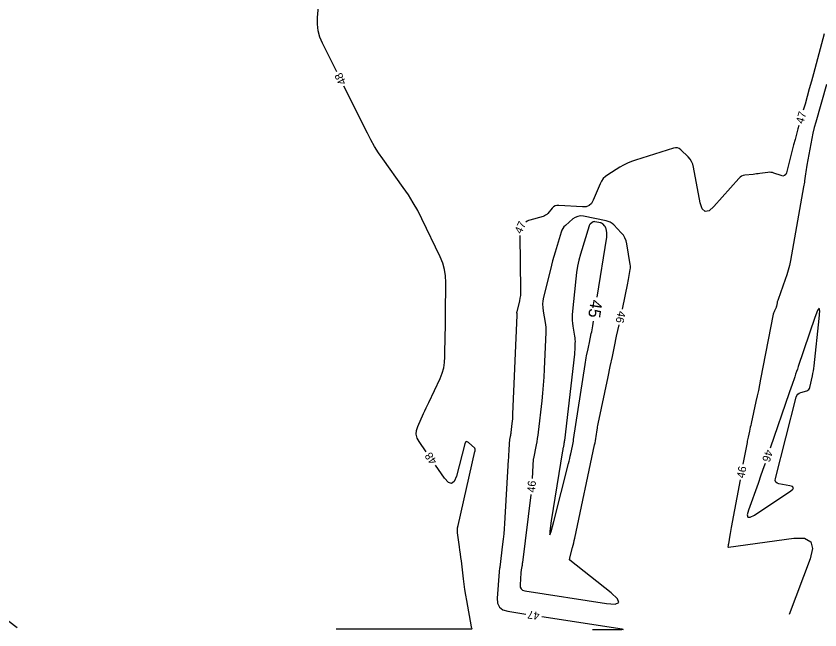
# Model space of a CAD drawing. Extents: x 2384780 to 2405861, y 547869 to 573706.
# Drawn here: x 2389696.3 to 2389896.7, y 551999.5 to 552152.6 of the extents above; entities that cross this region are included whole.
import ezdxf

# ---------------------------------------------------------------- set-up
doc = ezdxf.new("R2010")
doc.units = 0
doc.layers.add('Old_Level_60', color=7, linetype='Continuous')
doc.layers.add('Old_Level_61', color=7, linetype='Continuous')

msp = doc.modelspace()

# ---------------------------------------------------------------- linework, layer by layer
at = {"layer": 'Old_Level_60'}
for points in [[(2389776.2455, 552138.65925), (2389772.685, 552145.80325), (2389772.046, 552147.3315), (2389771.6305, 552148.90225), (2389771.4385, 552150.51575), (2389771.47025, 552152.17175), (2389771.9395, 552157.6515)], [(2389897.81575, 552148.12375), (2389895.11875, 552138.1885), (2389894.602, 552136.29575), (2389894.07975, 552134.40425), (2389893.55175, 552132.5145), (2389893.0185, 552130.62625), (2389892.594, 552129.13225)], [(2389798.56175, 552043.881), (2389796.7835, 552046.4345), (2389796.295, 552047.34125), (2389796.075, 552048.27225), (2389796.1235, 552049.22775), (2389796.44025, 552050.2075), (2389797.9145, 552053.44825), (2389798.2315, 552054.14225), (2389798.5505, 552054.83525), (2389798.872, 552055.52725), (2389799.1955, 552056.218), (2389801.99925, 552062.1815), (2389802.52725, 552063.47625), (2389802.9095, 552064.80425), (2389803.14575, 552066.166), (2389803.2365, 552067.56125), (2389803.309, 552073.31075), (2389803.3245, 552074.54275), (2389803.34, 552075.775), (2389803.3555, 552077.007), (2389803.371, 552078.239), (2389803.47, 552086.09625), (2389803.39725, 552087.759), (2389803.1365, 552089.38025), (2389802.68775, 552090.95975), (2389802.05075, 552092.4975), (2389797.456, 552102.03325), (2389796.42925, 552104.05175), (2389795.31825, 552106.02025), (2389794.12325, 552107.93875), (2389792.844, 552109.8075), (2389787.744, 552116.9235), (2389786.683, 552118.4675), (2389785.68625, 552120.05025), (2389784.7535, 552121.6715), (2389783.8845, 552123.33125), (2389778.02975, 552135.07925)], [(2389898.419, 552135.4605), (2389895.7045, 552126.07675), (2389895.33625, 552124.73775), (2389895.004, 552123.39025), (2389894.70725, 552122.0345), (2389894.4465, 552120.6705), (2389893.501, 552115.347), (2389893.40925, 552114.816), (2389893.3225, 552114.28425), (2389893.2405, 552113.75175), (2389893.1635, 552113.2185), (2389892.92, 552111.47525), (2389892.866, 552111.102), (2389892.8085, 552110.72925), (2389892.74725, 552110.35725), (2389892.6825, 552109.98575), (2389889.3825, 552091.59025), (2389889.14025, 552090.38675), (2389888.8475, 552089.19675), (2389888.5045, 552088.02025), (2389888.11125, 552086.85725), (2389886.298, 552081.84875), (2389886.23125, 552081.65425), (2389886.171, 552081.458), (2389886.1175, 552081.2595), (2389886.07025, 552081.0595), (2389885.8785, 552080.17775), (2389885.87225, 552080.14925), (2389885.86625, 552080.12075), (2389885.8605, 552080.09225), (2389885.8545, 552080.06375), (2389885.83575, 552079.9705), (2389885.83125, 552079.95075), (2389885.82525, 552079.93125), (2389885.818, 552079.9125), (2389885.8095, 552079.894), (2389885.378, 552079.03075), (2389885.292, 552078.84325), (2389885.21925, 552078.6515), (2389885.16, 552078.45525), (2389885.11375, 552078.2545), (2389881.93925, 552061.98875), (2389881.665, 552060.604), (2389881.3825, 552059.22125), (2389881.09225, 552057.84), (2389880.79375, 552056.46025), (2389879.59, 552050.9725), (2389879.48625, 552050.49925), (2389879.3825, 552050.026), (2389879.27875, 552049.55275), (2389879.175, 552049.0795), (2389878.83575, 552047.53325), (2389878.7645, 552047.20175), (2389878.6955, 552046.8695), (2389878.62925, 552046.537), (2389878.5655, 552046.204), (2389877.55475, 552040.80825)], [(2389891.501, 552125.2845), (2389891.267, 552124.46025), (2389890.89625, 552123.13775), (2389890.5345, 552121.81275), (2389890.182, 552120.48525), (2389889.8385, 552119.1555), (2389888.398, 552113.498), (2389888.207, 552113.03675), (2389887.9165, 552112.762), (2389887.5265, 552112.67425), (2389887.03675, 552112.77325), (2389885.27525, 552113.4015), (2389884.89525, 552113.5125), (2389884.51025, 552113.57625), (2389884.1205, 552113.59275), (2389883.726, 552113.56175), (2389881.75175, 552113.29025), (2389881.3285, 552113.2335), (2389880.905, 552113.17925), (2389880.48125, 552113.128), (2389880.057, 552113.07925), (2389877.99325, 552112.849), (2389877.56925, 552112.764), (2389877.18225, 552112.6085), (2389876.83175, 552112.38175), (2389876.51825, 552112.08425), (2389870.3035, 552105.07525), (2389869.092, 552104.00775), (2389868.1205, 552103.80875), (2389867.3895, 552104.4785), (2389866.89875, 552106.017), (2389865.23675, 552114.86325), (2389865.04275, 552115.5935), (2389864.74575, 552116.2685), (2389864.34575, 552116.888), (2389863.84275, 552117.45175), (2389862.0315, 552119.2035), (2389861.6275, 552119.51175), (2389861.19175, 552119.68575), (2389860.72425, 552119.72575), (2389860.22475, 552119.6315), (2389850.7415, 552116.66175), (2389849.7205, 552116.30575), (2389848.729, 552115.8865), (2389847.7665, 552115.4035), (2389846.8335, 552114.85725), (2389843.8335, 552112.96925), (2389843.23425, 552112.52775), (2389842.722, 552112.01225), (2389842.29675, 552111.423), (2389841.9585, 552110.75975), (2389840.213, 552106.6115), (2389839.7655, 552105.84175), (2389839.171, 552105.31), (2389838.42925, 552105.01675), (2389837.5405, 552104.9615), (2389831.64575, 552105.35325), (2389831.1545, 552105.33425), (2389830.708, 552105.209), (2389830.306, 552104.9775), (2389829.94875, 552104.64), (2389828.8545, 552103.3635), (2389828.60625, 552103.1115), (2389828.33, 552102.903), (2389828.02575, 552102.7375), (2389827.69375, 552102.6155), (2389824.40875, 552101.6615), (2389824.06475, 552101.54125), (2389823.74, 552101.38575), (2389823.4345, 552101.195), (2389823.4105, 552101.176)], [(2389847.47275, 552079.45825), (2389848.84875, 552085.9885), (2389848.942, 552086.44675), (2389849.0295, 552086.906), (2389849.11125, 552087.36625), (2389849.187, 552087.8275), (2389849.4245, 552089.33675), (2389849.4625, 552089.66), (2389849.475, 552089.98325), (2389849.46175, 552090.3065), (2389849.42275, 552090.62975), (2389848.6035, 552095.75375), (2389848.419, 552096.5345), (2389848.1245, 552097.26), (2389847.71975, 552097.9305), (2389847.20475, 552098.5455), (2389845.34275, 552100.465), (2389844.9235, 552100.83875), (2389844.46325, 552101.138), (2389843.9625, 552101.36225), (2389843.421, 552101.51175), (2389837.755, 552102.6425), (2389837.038, 552102.71), (2389836.36325, 552102.61775), (2389835.73025, 552102.366), (2389835.1395, 552101.95475), (2389833.2775, 552100.3505), (2389832.9095, 552099.9865), (2389832.6035, 552099.5825), (2389832.3595, 552099.13825), (2389832.1775, 552098.65375), (2389830.6875, 552093.67825), (2389830.37525, 552092.61025), (2389830.077, 552091.53825), (2389829.7925, 552090.4625), (2389829.52225, 552089.383), (2389827.8305, 552082.43575), (2389827.66825, 552081.582), (2389827.59625, 552080.72575), (2389827.615, 552079.8665), (2389827.72375, 552079.0045), (2389828.2275, 552076.18375), (2389828.31875, 552075.57825), (2389828.376, 552074.9705), (2389828.39975, 552074.3605), (2389828.38975, 552073.74825), (2389827.985, 552064.4875), (2389827.88075, 552062.5045), (2389827.74125, 552060.52425), (2389827.56675, 552058.54675), (2389827.35725, 552056.57225), (2389826.46525, 552048.81925), (2389826.36425, 552048.01175), (2389826.24725, 552047.20675), (2389826.11425, 552046.40425), (2389825.9655, 552045.60425), (2389825.29925, 552042.21075), (2389825.26925, 552042.043), (2389825.24525, 552041.87475), (2389825.227, 552041.70575), (2389825.2145, 552041.53575), (2389825.18325, 552040.98), (2389825.1765, 552040.861), (2389825.16975, 552040.74175), (2389825.16275, 552040.62275), (2389825.1555, 552040.50375), (2389824.95825, 552037.226)], [(2389821.88925, 552097.8215), (2389822.09675, 552084.13675), (2389822.08625, 552083.4895), (2389822.03475, 552082.8465), (2389821.94225, 552082.20825), (2389821.809, 552081.5745), (2389821.1315, 552078.79275), (2389821.116, 552078.71025), (2389821.109, 552078.62775), (2389821.11075, 552078.54475), (2389821.12125, 552078.46175), (2389821.17, 552078.18975), (2389821.17875, 552078.13125), (2389821.18425, 552078.0725), (2389821.1865, 552078.01375), (2389821.1855, 552077.95475), (2389820.10825, 552053.31325), (2389820.077, 552052.7215), (2389820.0355, 552052.13075), (2389819.9835, 552051.54075), (2389819.921, 552050.9515), (2389819.65975, 552048.6805), (2389819.62975, 552048.4425), (2389819.59525, 552048.205), (2389819.55625, 552047.9685), (2389819.51225, 552047.73275), (2389819.36125, 552046.9635), (2389819.33175, 552046.79825), (2389819.308, 552046.63225), (2389819.29, 552046.46575), (2389819.27775, 552046.29825), (2389819.14375, 552043.90725), (2389819.11475, 552043.395), (2389819.085, 552042.88275), (2389819.055, 552042.3705), (2389819.0245, 552041.85825), (2389818.0705, 552026.0215), (2389817.983, 552024.73125), (2389817.8755, 552023.44275), (2389817.7485, 552022.156), (2389817.60175, 552020.87125), (2389816.89875, 552015.1055), (2389816.88425, 552014.9925), (2389816.86825, 552014.87975), (2389816.851, 552014.767), (2389816.83225, 552014.6545), (2389816.769, 552014.28775), (2389816.75625, 552014.209), (2389816.74575, 552014.13), (2389816.73725, 552014.05075), (2389816.73075, 552013.97125), (2389816.276, 552007.3805), (2389816.36575, 552006.118), (2389816.8295, 552005.1545), (2389817.6675, 552004.49025), (2389818.8795, 552004.1255), (2389823.39475, 552003.43075)], [(2389880.4195, 552028.12725), (2389889.5025, 552034.16725), (2389890.015, 552034.5965), (2389890.14325, 552034.9465), (2389889.88725, 552035.21775), (2389889.247, 552035.41), (2389886.52775, 552035.909), (2389886.036, 552036.0745), (2389885.72675, 552036.3565), (2389885.5995, 552036.7555), (2389885.6545, 552037.27125), (2389890.814, 552057.53825), (2389890.97325, 552057.95625), (2389891.2175, 552058.29175), (2389891.5465, 552058.54475), (2389891.96025, 552058.715), (2389893.45025, 552059.1365), (2389893.73875, 552059.256), (2389893.9655, 552059.43375), (2389894.1305, 552059.67), (2389894.23375, 552059.96475), (2389894.87775, 552062.84175), (2389895.00675, 552063.45975), (2389895.11825, 552064.0805), (2389895.212, 552064.70425), (2389895.288, 552065.331), (2389896.54975, 552077.1345), (2389896.6845, 552079.04625), (2389896.54825, 552079.7235), (2389896.14075, 552079.16575), (2389895.46225, 552077.37325), (2389891.34675, 552065.18925), (2389891.12525, 552064.53725), (2389890.902, 552063.88575), (2389890.67675, 552063.235), (2389890.4495, 552062.585), (2389889.7045, 552060.4625), (2389889.54525, 552060.0075), (2389889.38725, 552059.552), (2389889.23025, 552059.09625), (2389889.0745, 552058.64025), (2389884.36, 552044.78825)], [(2389823.1655, 552009.2235), (2389843.493, 552006.09625), (2389845.664, 552005.939), (2389846.58, 552006.32825), (2389846.241, 552007.264), (2389844.64725, 552008.74625), (2389834.379, 552016.86125), (2389834.33825, 552016.9025), (2389834.3135, 552016.94925), (2389834.30475, 552017.0015), (2389834.312, 552017.05925), (2389834.36225, 552017.25625), (2389834.37325, 552017.2985), (2389834.384, 552017.34075), (2389834.39475, 552017.383), (2389834.4055, 552017.42525), (2389835.07675, 552020.058), (2389835.21775, 552020.62275), (2389835.353, 552021.189), (2389835.48225, 552021.7565), (2389835.606, 552022.3255), (2389840.54475, 552045.64325), (2389840.65, 552046.159), (2389840.74775, 552046.67575), (2389840.83825, 552047.194), (2389840.92125, 552047.71375), (2389841.18025, 552049.4135), (2389841.2385, 552049.777), (2389841.3015, 552050.14), (2389841.37, 552050.50175), (2389841.4435, 552050.86275), (2389843.92375, 552062.6195), (2389844.455, 552065.139), (2389844.98625, 552067.65825), (2389845.51725, 552070.17775), (2389846.04825, 552072.697), (2389846.648, 552075.54425)], [(2389776.09075, 551999.75975), (2389808.2775, 551999.78825), (2389808.36725, 551999.78825), (2389808.457, 551999.7885), (2389808.54675, 551999.7885), (2389808.6365, 551999.78875), (2389808.9295, 551999.78925), (2389808.99225, 551999.7895), (2389809.05525, 551999.7895), (2389809.118, 551999.78975), (2389809.18075, 551999.78975), (2389809.9065, 551999.79125), (2389809.95575, 551999.79775), (2389809.98225, 551999.81775), (2389809.986, 551999.8505), (2389809.967, 551999.8965), (2389809.86775, 552000.068), (2389809.84825, 552000.1055), (2389809.832, 552000.144), (2389809.8195, 552000.184), (2389809.8105, 552000.22525), (2389808.64725, 552006.861), (2389808.42275, 552008.19325), (2389808.21625, 552009.5285), (2389808.02775, 552010.86625), (2389807.857, 552012.2065), (2389807.31475, 552016.7055), (2389807.20525, 552017.58625), (2389807.089, 552018.46625), (2389806.96625, 552019.345), (2389806.837, 552020.22325), (2389806.4035, 552023.09), (2389806.3395, 552023.70325), (2389806.33325, 552024.31425), (2389806.385, 552024.92325), (2389806.4945, 552025.53), (2389810.71475, 552044.00225), (2389810.73125, 552044.085), (2389810.7435, 552044.168), (2389810.75125, 552044.25175), (2389810.7545, 552044.336), (2389810.75825, 552044.61175), (2389810.75325, 552044.6685), (2389810.73725, 552044.72025), (2389810.71, 552044.767), (2389810.67125, 552044.8085), (2389809.1, 552046.2025), (2389808.79125, 552046.4095), (2389808.53825, 552046.43275), (2389808.341, 552046.2725), (2389808.1995, 552045.92875), (2389806.08975, 552037.83725), (2389805.56625, 552036.504), (2389804.89975, 552035.9715), (2389804.09, 552036.2405), (2389803.1375, 552037.31025), (2389800.84775, 552040.5985)], [(2389883.06025, 552041.00525), (2389882.761, 552040.14225), (2389882.0375, 552038.083), (2389881.30625, 552036.02625), (2389878.90425, 552029.31225), (2389878.613, 552028.15925), (2389878.76825, 552027.5775), (2389879.3705, 552027.56675), (2389880.4195, 552028.12725)], [(2389876.81825, 552036.8765), (2389874.6015, 552025.04225), (2389874.511, 552024.55125), (2389874.42375, 552024.05975), (2389874.3395, 552023.56775), (2389874.25825, 552023.075), (2389873.92, 552020.98075), (2389873.90325, 552020.87775), (2389873.88675, 552020.77475), (2389873.87, 552020.672), (2389873.8535, 552020.569), (2389873.79925, 552020.23275), (2389873.798, 552020.171), (2389873.81775, 552020.1295), (2389873.85875, 552020.10875), (2389873.9205, 552020.1085), (2389890.268, 552022.33575), (2389892.886, 552022.3395), (2389894.4355, 552021.4915), (2389894.916, 552019.792), (2389894.328, 552017.241), (2389889.08975, 552003.34825)], [(2389824.61775, 552033.24125), (2389824.6105, 552033.17875), (2389822.55025, 552016.28525), (2389822.518, 552016.03325), (2389822.4825, 552015.78175), (2389822.444, 552015.53075), (2389822.40225, 552015.28025), (2389822.261, 552014.4625), (2389822.233, 552014.287), (2389822.2095, 552014.111), (2389822.1905, 552013.93425), (2389822.176, 552013.75725), (2389821.96675, 552010.7225), (2389822.008, 552010.141), (2389822.2215, 552009.6975), (2389822.60725, 552009.3915), (2389823.1655, 552009.2235)], [(2389696.57475, 552000), (2389684.9725, 552008.71225), (2389682.40825, 552010.345), (2389679.6885, 552011.51), (2389676.813, 552012.2065), (2389673.78175, 552012.43525), (2389670.01375, 552012.42875)], [(2389827.348, 552002.8225), (2389846.31725, 551999.90425), (2389847.315, 551999.7245), (2389847.64225, 551999.596), (2389847.29925, 551999.5185), (2389846.286, 551999.49175), (2389839.99375, 551999.48625)]]:
    msp.add_lwpolyline(points, dxfattribs=at)
at = {"layer": 'Old_Level_61'}
for points in [[(2389841.20125, 552082.4295), (2389843.5625, 552097.43275), (2389843.59625, 552097.71925), (2389843.60725, 552098.00575), (2389843.59575, 552098.2925), (2389843.56125, 552098.579), (2389843.4115, 552099.515), (2389843.36575, 552099.7085), (2389843.29275, 552099.8885), (2389843.19225, 552100.055), (2389843.0645, 552100.2075), (2389842.57475, 552100.7125), (2389842.4645, 552100.81075), (2389842.34325, 552100.8895), (2389842.2115, 552100.9485), (2389842.06925, 552100.98775), (2389840.609, 552101.27925), (2389840.42375, 552101.29675), (2389840.24925, 552101.27275), (2389840.0855, 552101.20775), (2389839.93275, 552101.10125), (2389839.45125, 552100.6865), (2389839.35625, 552100.5925), (2389839.277, 552100.488), (2389839.214, 552100.373), (2389839.167, 552100.24775), (2389837.0615, 552093.21725), (2389836.64775, 552091.70325), (2389836.30875, 552090.17475), (2389836.0445, 552088.6315), (2389835.855, 552087.0735), (2389834.98325, 552078.10925), (2389834.9375, 552077.385), (2389834.9415, 552076.66275), (2389834.99525, 552075.9425), (2389835.0985, 552075.22425), (2389835.5395, 552072.7545), (2389835.6055, 552072.31475), (2389835.64725, 552071.87375), (2389835.6645, 552071.43075), (2389835.65725, 552070.98625), (2389835.59375, 552069.53175), (2389835.57725, 552069.22025), (2389835.5555, 552068.90925), (2389835.528, 552068.59875), (2389835.495, 552068.2885)], [(2389835.495, 552068.2885), (2389833.0125, 552046.71425), (2389832.9805, 552046.4575), (2389832.94325, 552046.20175), (2389832.901, 552045.9465), (2389832.85375, 552045.69225), (2389832.69075, 552044.863), (2389832.65675, 552044.685), (2389832.62425, 552044.507), (2389832.593, 552044.3285), (2389832.5635, 552044.14975), (2389829.74775, 552026.651), (2389829.373, 552024.07775), (2389829.35, 552023.19875), (2389829.67875, 552024.01425), (2389830.359, 552026.524), (2389834.05625, 552041.02225), (2389834.202, 552041.6065), (2389834.342, 552042.1925), (2389834.47575, 552042.77975), (2389834.6035, 552043.36825), (2389835.01125, 552045.2935), (2389835.09575, 552045.7065), (2389835.17425, 552046.12075), (2389835.24675, 552046.536), (2389835.31325, 552046.95225), (2389838.16825, 552065.68725), (2389838.25525, 552066.23175), (2389838.34975, 552066.77475), (2389838.452, 552067.3165), (2389838.562, 552067.85675), (2389838.934, 552069.619), (2389839.0135, 552069.99675), (2389839.09325, 552070.3745), (2389839.17275, 552070.75225), (2389839.2525, 552071.12975), (2389839.72375, 552073.3675), (2389839.82175, 552073.8475), (2389839.9135, 552074.32875), (2389839.999, 552074.811), (2389840.07825, 552075.2945), (2389840.26825, 552076.5025)]]:
    msp.add_lwpolyline(points, dxfattribs=at)

# ---------------------------------------------------------------- texts
at = {"layer": 'Old_Level_60'}
for s, rotation, p in [('48', 116.490725, (2389778.70325, 552135.9695)), ('47', 74.1428056, (2389892.618, 552125.55675)), ('47', 65.6072167, (2389822.28675, 552098.08875)), ('46', 258.1022111, (2389846.387, 552079.15575)), ('48', 124.8530583, (2389801.38475, 552041.57725)), ('46', 251.0378, (2389883.24825, 552044.62075)), ('46', 79.3900944, (2389877.897, 552037.20325)), ('46', 85.1154389, (2389825.69075, 552033.67075)), ('47', 171.2537083, (2389826.93975, 552003.89725))]:
    msp.add_text(s, height=2, rotation=rotation, dxfattribs=at).set_placement(p)
at = {"layer": 'Old_Level_61'}
msp.add_text('45', height=3, rotation=261.0554972, dxfattribs=at).set_placement((2389839.611, 552081.97425))

doc.saveas('drawing.dxf')
